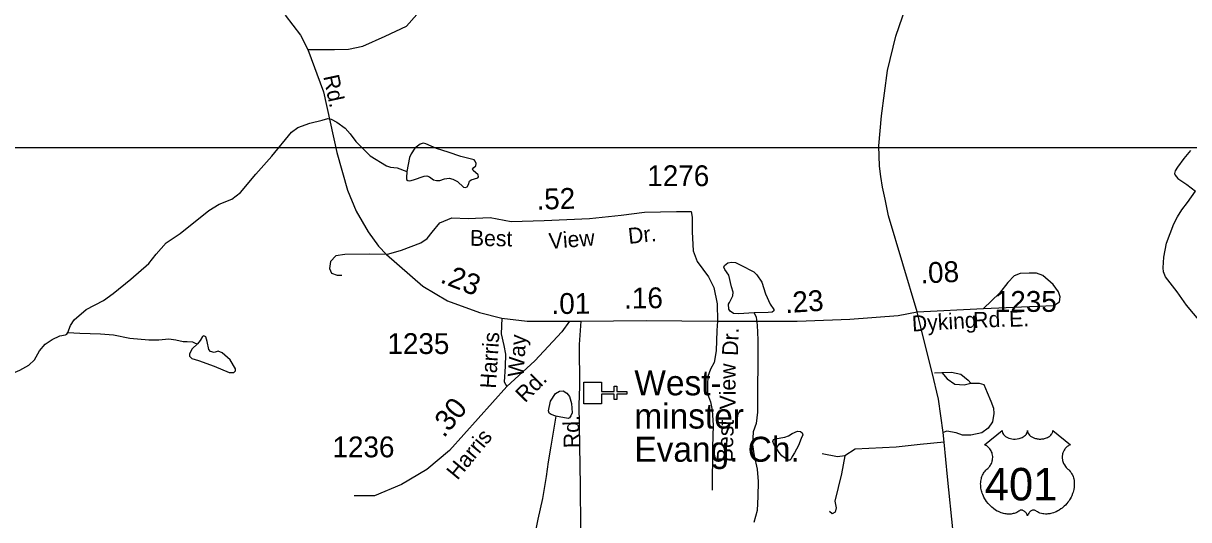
# Model space of a CAD drawing. Extents: x 2126262 to 2293712, y 749403 to 919119.
# Drawn here: x 2202685 to 2209676, y 864779 to 867756 of the extents above; entities that cross this region are included whole.
import ezdxf

# ---------------------------------------------------------------- set-up
doc = ezdxf.new("R2010")
doc.units = 0
for name, color, linetype in [('Exist Cultural Church CELL', 7, 'Continuous'), ('Exist Cultural Church Label', 7, 'Continuous'), ('Exist Hydrographic Creek Single Shore', 7, 'Continuous'), ('Exist Hydrographic Lake Shore', 7, 'Continuous'), ('Exist Hydrographic Misc Water Feature', 7, 'Continuous'), ('Exist Hydrographic Pond Under 1500 Sq Ft', 7, 'Continuous'), ('Exist Road Non-System Type 51', 7, 'Continuous'), ('Exist Road Non-System Type 51 Label', 7, 'Continuous'), ('Exist Road Primary US Attributed', 7, 'Continuous'), ('Exist Road Primary US Shield CELL', 7, 'Continuous'), ('Exist Road Primary US Shield Number Label', 7, 'Continuous'), ('Exist Road Secondary Mileage Hundredths English Label', 7, 'Continuous'), ('Exist Road Secondary Type 41 Attributed', 7, 'Continuous'), ('Exist Road Secondary Type 51 Attributed', 7, 'Continuous'), ('Exist Road Secondary Type 51 Label', 7, 'Continuous'), ('Exist Road Secondary Type 51 Number Label', 7, 'Continuous'), ('Map Preparation Inset Cut Line', 7, 'Continuous')]:
    doc.layers.add(name, color=color, linetype=linetype)

msp = doc.modelspace()

# ---------------------------------------------------------------- linework, layer by layer
at = {"layer": 'Exist Cultural Church CELL'}
msp.add_lwpolyline([(2206153.5, 865604), (2206153.6, 865547), (2206229.7, 865547), (2206229.7, 865579), (2206245.7, 865579), (2206245.7, 865547), (2206305.9, 865547), (2206305.9, 865531), (2206245.7, 865531), (2206245.7, 865499), (2206229.7, 865499), (2206229.7, 865531), (2206153.6, 865531), (2206153.5, 865473.4), (2206047, 865473.4), (2206047, 865604)], close=True, dxfattribs=at)
at = {"layer": 'Exist Hydrographic Creek Single Shore'}
msp.add_lwpolyline([(2209798.7, 865784.6), (2209789.3, 865885.7), (2209777.3, 865916.4), (2209746.6, 865964.6), (2209663.5, 866064.8), (2209607.6, 866144.7), (2209537.6, 866234.5), (2209524.5, 866265.2), (2209523.4, 866288.2), (2209527.7, 866353.4), (2209543.1, 866437.7), (2209586.8, 866553.8), (2209608.7, 866595.4), (2209635, 866637), (2209668.9, 866681.9), (2209718.2, 866748.7)], dxfattribs=at)
at = {"layer": 'Exist Hydrographic Lake Shore'}
msp.add_lwpolyline([(2209687.4, 866992.4), (2209648, 866945.3), (2209608.6, 866893.8), (2209594.4, 866871.4), (2209592.2, 866855), (2209595.5, 866844), (2209611.9, 866825.4), (2209665.5, 866789.2), (2209718.2, 866748.7)], dxfattribs=at)
at = {"layer": 'Exist Hydrographic Misc Water Feature'}
for points in [[(2202950.8, 865900.6), (2202966.9, 865943.3), (2202989, 865978), (2203061.6, 866039.6), (2203165.7, 866093.2), (2203224.1, 866135.9), (2203329.8, 866221.1), (2203436.8, 866315.1), (2203481, 866371.9), (2203540.9, 866439.8), (2203626.1, 866495), (2203796.6, 866632.4), (2203859.7, 866670.3), (2203935.4, 866700.3), (2203987.5, 866741.3), (2204079, 866851.8), (2204174.8, 866958.5), (2204293, 867103.1), (2204331.3, 867130.4), (2204403.5, 867156.7), (2204478.5, 867175.3), (2204512.3, 867184.1), (2204532, 867180.8), (2204565.9, 867163.3), (2204616.3, 867126.1), (2204645.8, 867093.2), (2204679.8, 867046.1), (2204765.1, 866960.7), (2204862.6, 866900.5), (2204887.7, 866892.8), (2204927.1, 866888.4), (2204986, 866866.5)], [(2207069.7, 866018.5), (2207080.6, 865993.3), (2207087.2, 865946.2), (2207090.5, 865856.4), (2207089.4, 865424), (2207080.6, 865356.1), (2207063.1, 865305.7), (2207059.8, 865227.9), (2207068.6, 865161.1), (2207088.3, 865081.2), (2207092.7, 865008.4), (2207090.5, 864918.6), (2207088.3, 864833.2), (2207067.5, 864760.9)], [(2202562.1, 865568.2), (2202565.2, 865599.7), (2202576.3, 865625), (2202607.8, 865651.8), (2202664.6, 865675.5), (2202718.3, 865705.5), (2202751.4, 865737.1), (2202781.4, 865790.8), (2202816.1, 865831.8), (2202857.1, 865860.2), (2202902.9, 865880.7), (2202938.2, 865886.4), (2202946.1, 865891.2), (2202950.8, 865900.6)], [(2202950.8, 865900.6), (2203023.4, 865897.5), (2203148.1, 865894.3), (2203225.4, 865888), (2203323.2, 865867.5), (2203436.8, 865856.4), (2203496.8, 865856.4), (2203558.3, 865862.8), (2203599.3, 865858), (2203643.5, 865847), (2203667.2, 865847), (2203700.3, 865845.4), (2203716.1, 865837.5), (2203730.3, 865832.8)], [(2205878.8, 865399.3), (2205850.4, 865220.2), (2205832.9, 865125.3), (2205821.9, 865037.7), (2205798.9, 864906.2), (2205770.5, 864782.1), (2205749.7, 864670.3)]]:
    msp.add_lwpolyline(points, dxfattribs=at)
for points in [[(2207069.7, 866018.5), (2206974.5, 866012.6), (2206946, 866014.8), (2206925.2, 866029), (2206916.4, 866042.2), (2206915.3, 866071.7), (2206920.8, 866080.5), (2206940.5, 866122.1), (2206942.7, 866142.9), (2206932.9, 866174.7), (2206916.4, 866244.8), (2206893.5, 866278.7), (2206886.9, 866294.1), (2206891.3, 866302.8), (2206912.1, 866318.2), (2206934, 866322.5), (2206958, 866320.3), (2206989.8, 866305), (2207067.5, 866264.5), (2207086.1, 866248.1), (2207114.5, 866203.2), (2207137.5, 866133.1), (2207164.9, 866070.7), (2207187.9, 866040), (2207187.9, 866031.2), (2207178, 866023.6), (2207152.9, 866020.3)], [(2203730.3, 865832.8), (2203698.1, 865802.8), (2203680.7, 865774.3), (2203680.7, 865758.6), (2203696.5, 865744.4), (2203736, 865733.3), (2203829.1, 865700.1), (2203919, 865660.7), (2203947.4, 865660.7), (2203956.9, 865671.7), (2203958.4, 865684.4), (2203925.3, 865736.5), (2203878, 865779.1), (2203854.3, 865788.6), (2203829.1, 865782.2), (2203807, 865787), (2203797.5, 865799.6), (2203788, 865847), (2203780.1, 865875.4), (2203767.5, 865881.7), (2203759.6, 865877), (2203745.4, 865853.3)], [(2205878.8, 865399.3), (2205851.5, 865409.2), (2205839.4, 865417.9), (2205835.1, 865432.1), (2205848.2, 865490.2), (2205877.7, 865536.2), (2205901.8, 865550.4), (2205922.6, 865551.5), (2205945.6, 865537.3), (2205960.9, 865516.5), (2205974.1, 865474.9), (2205977.3, 865420.1), (2205969.7, 865401.5), (2205962, 865390.5), (2205954.4, 865386.2), (2205899.6, 865396)], [(2207220, 865181.4), (2207188.3, 865232.1), (2207181, 865248.3), (2207184.7, 865259.3), (2207195, 865264.5), (2207253, 865272.6), (2207275.1, 865282.1), (2207296.4, 865296.1), (2207328.8, 865309.4), (2207347.9, 865307.9), (2207357.4, 865299.1), (2207360.4, 865286.6), (2207352.3, 865266), (2207334.6, 865223.3), (2207310.4, 865180.6), (2207296.4, 865158.6), (2207290.5, 865143.1), (2207283.9, 865136.5), (2207275.8, 865135), (2207260.4, 865144.6), (2207236.1, 865161.5)]]:
    msp.add_lwpolyline(points, close=True, dxfattribs=at)
at = {"layer": 'Exist Hydrographic Pond Under 1500 Sq Ft'}
msp.add_lwpolyline([(2204986, 866866.5), (2204983.7, 866829.3), (2204983.7, 866819.4), (2204991.4, 866812.9), (2205003.4, 866811.8), (2205026.4, 866816.1), (2205089.9, 866839.1), (2205105.2, 866841.3), (2205121.6, 866835.9), (2205145.7, 866817.2), (2205164.3, 866812.9), (2205182.9, 866812.9), (2205212.5, 866822.7), (2205238.7, 866826), (2205261.7, 866821.6), (2205290.2, 866807.4), (2205325.2, 866773.4), (2205337.2, 866770.1), (2205347.1, 866775.6), (2205354.8, 866788.8), (2205361.3, 866809.6), (2205371.2, 866817.2), (2205411.7, 866828.2), (2205416, 866835.9), (2205412.8, 866846.8), (2205384.3, 866872), (2205379.9, 866880.8), (2205386.5, 866890.6), (2205398.5, 866900.5), (2205400.7, 866915.8), (2205396.3, 866928.9), (2205389.8, 866936.6), (2205308.8, 866957.4), (2205233.3, 866982.6), (2205164.3, 867004.5), (2205099.7, 867033), (2205083.3, 867036.3), (2205064.7, 867030.8), (2205034.1, 867006.7), (2205011.1, 866973.8), (2205002.3, 866950.8)], close=True, dxfattribs=at)
at = {"layer": 'Exist Road Non-System Type 51'}
msp.add_line((2208151.5, 865659.7), (2208195.7, 865660.6), dxfattribs=at)
for points in [[(2204391.4, 867599.1), (2204551, 867598.5), (2204634.7, 867601.3), (2204721.1, 867618.1), (2204855, 867679.5), (2204983.3, 867738.1), (2205044.7, 867807.9), (2205094.9, 867888.9), (2205114.4, 867994.9), (2205106, 868031.2), (2205122.8, 868084.3), (2205159, 868103.8), (2205198.1, 868106.6), (2205231.5, 868075.9)], [(2204863.9, 866369.2), (2204760.9, 866371), (2204614.4, 866369.6), (2204558.6, 866361.2), (2204528, 866326.3), (2204522.4, 866284.4), (2204533.5, 866256.5), (2204568.4, 866245.3), (2204596.3, 866245.3)], [(2208446, 866044.6), (2208674, 866055.1), (2208867.9, 866063.4), (2208901.3, 866085.8), (2208904.5, 866115.4), (2208894.7, 866146.1), (2208862.6, 866189.4), (2208801.3, 866242.5), (2208763.6, 866256.4), (2208719, 866257.8), (2208664.6, 866255), (2208628.4, 866241.1), (2208590.7, 866202), (2208540.5, 866136.4), (2208446, 866044.6)], [(2205555.6, 865987.9), (2205552.3, 865894.3), (2205567.6, 865823.1), (2205577.4, 865771.5), (2205574.6, 865697.5), (2205569, 865605.4), (2205584.9, 865577)], [(2206848.8, 865969.5), (2206846.3, 865913), (2206841.3, 865790.9), (2206828.9, 865721.2), (2206806.5, 865681.3), (2206791.6, 865636.5), (2206789.1, 865589.2), (2206789.1, 865534.4), (2206806.5, 865484.6), (2206816.4, 865434.8), (2206823.9, 865345.1), (2206818.9, 865213.1), (2206816.4, 864956.5)], [(2208195.7, 865660.6), (2208252.9, 865663.4), (2208308.7, 865652.2), (2208353.3, 865615.9), (2208368.7, 865597.8)], [(2208195.7, 865660.6), (2208226.4, 865624.3), (2208273.8, 865592.2), (2208329.6, 865588), (2208368.7, 865597.8)], [(2208368.7, 865597.8), (2208418.9, 865597.8), (2208446.8, 865589.4), (2208467.7, 865541.9), (2208490, 865488.9), (2208505.3, 865447), (2208506.7, 865414.9), (2208499.8, 865366.1), (2208473.3, 865328.4), (2208435.6, 865300.5), (2208368.7, 865286.5), (2208318.5, 865285.1), (2208282.2, 865300.5), (2208225, 865310.2), (2208203.1, 865302.4)], [(2208210, 865243.2), (2208065.4, 865230.2), (2207920.4, 865213.4), (2207757.2, 865205.1), (2207676.3, 865200.9), (2207613.6, 865161.8)], [(2207613.6, 865161.8), (2207568.9, 865154.8), (2207478.3, 865174.3)], [(2207613.6, 865161.8), (2207592.6, 865052.9), (2207553.6, 864890.1), (2207562, 864849.6), (2207555, 864824.5), (2207538.3, 864813.3), (2207521.5, 864828.7)]]:
    msp.add_lwpolyline(points, dxfattribs=at)
at = {"layer": 'Exist Road Primary US Attributed'}
for points in [[(2208046.5, 866026.2), (2207876.2, 866601.6), (2207855.5, 866701.4), (2207839.5, 866773.7), (2207829.5, 866837.6), (2207821.8, 866898.6), (2207816.6, 867021.8), (2207833.4, 867200.8), (2207869.8, 867471.9), (2207919, 867678.1), (2207998.2, 867906.3), (2208073.5, 868119.8), (2208262.7, 868720.9), (2208447.5, 869268.1), (2208599.4, 869748.4), (2208654.5, 869926.3)], [(2208505.3, 862529), (2208485.8, 862776.7), (2208449.5, 863092), (2208421.6, 863354.1), (2208394.4, 863571.5), (2208383.2, 863692.7), (2208372.1, 863841), (2208366.5, 863923.4), (2208351.2, 864025.3), (2208337.2, 864128.3), (2208318.6, 864287.3), (2208289.4, 864487.6), (2208262.9, 864704), (2208229.6, 865036.6), (2208210, 865243.2), (2208203.1, 865302.4), (2208175.2, 865502), (2208138.2, 865661.3), (2208079.9, 865890.8), (2208046.5, 866026.2)]]:
    msp.add_lwpolyline(points, dxfattribs=at)
at = {"layer": 'Exist Road Primary US Shield CELL'}
msp.add_lwpolyline([(2208557, 865312.9), (2208557.3, 865308.5), (2208558.4, 865303.3), (2208559.2, 865300.6), (2208561.6, 865295.5), (2208565.6, 865289.4), (2208571.3, 865283.4), (2208577.6, 865278.2), (2208581.9, 865275.4), (2208589.1, 865271.5), (2208597.3, 865268.1), (2208606.5, 865265.5), (2208615.9, 865263.6), (2208626.1, 865262.4), (2208636.2, 865262.2), (2208647.1, 865263.1), (2208659.2, 865265.4), (2208664.7, 865266.8), (2208671, 865269), (2208676.7, 865271.4), (2208683.1, 865274.7), (2208688.2, 865278), (2208692.1, 865280.9), (2208697.8, 865286.3), (2208702.3, 865291.9), (2208704.2, 865295), (2208705.8, 865298), (2208708, 865304.5), (2208708.7, 865307.3), (2208709.1, 865313.2), (2208709.5, 865308.2), (2208710, 865305.1), (2208710.8, 865302.1), (2208712, 865298.9), (2208714.3, 865294.4), (2208716.8, 865290.6), (2208721.6, 865285), (2208724.5, 865282.3), (2208727.2, 865280.1), (2208734.4, 865275.1), (2208742.9, 865270.9), (2208747, 865269), (2208751.3, 865267.5), (2208756.7, 865265.9), (2208762.3, 865264.6), (2208767.8, 865263.6), (2208773.4, 865262.8), (2208779.2, 865262.4), (2208783.9, 865262.2), (2208789.7, 865262.3), (2208795, 865262.6), (2208800.5, 865263.3), (2208806.5, 865264.3), (2208811.3, 865265.3), (2208817.7, 865267), (2208823.5, 865269.1), (2208828.6, 865271.3), (2208835.2, 865274.7), (2208840.5, 865278.1), (2208844.4, 865281.2), (2208849.1, 865285.5), (2208853.5, 865290.6), (2208856, 865294.3), (2208857.9, 865298.1), (2208859.5, 865302.1), (2208860.6, 865306.4), (2208861.1, 865310.1), (2208861.2, 865313.3), (2208967.5, 865228.6), (2208965, 865227.6), (2208959.2, 865224.8), (2208954.6, 865222.1), (2208947.3, 865217), (2208944.2, 865214.1), (2208941, 865211.2), (2208938.1, 865208.1), (2208935.6, 865205.1), (2208932.5, 865200.8), (2208929.7, 865196.6), (2208927.1, 865191.8), (2208925.1, 865187.8), (2208921.8, 865179.2), (2208920.2, 865173.8), (2208919.2, 865169.2), (2208918, 865159.8), (2208917.7, 865155.2), (2208917.7, 865150.8), (2208917.9, 865146.1), (2208918.4, 865141.5), (2208919.2, 865136.8), (2208919.9, 865132.7), (2208921.2, 865127.6), (2208923.1, 865121.7), (2208925.4, 865116), (2208930.3, 865106.8), (2208936.6, 865097.3), (2208941, 865092.1), (2208945.4, 865087.5), (2208952, 865082), (2208955.5, 865078.9), (2208959.6, 865074.8), (2208966.2, 865067.1), (2208968.9, 865063.4), (2208971.7, 865059.3), (2208974.2, 865055.1), (2208976.7, 865050.6), (2208978.7, 865046.7), (2208982.4, 865037.6), (2208985.2, 865028.7), (2208986.4, 865024), (2208988.4, 865013.6), (2208989.2, 865008.5), (2208990, 864998.3), (2208990, 864986), (2208989.1, 864974.3), (2208986.9, 864960.7), (2208985, 864952.5), (2208982.3, 864943), (2208979.6, 864934.8), (2208974.7, 864922.7), (2208970.4, 864913.9), (2208964.8, 864903.6), (2208961, 864897.4), (2208956.5, 864890.7), (2208950.9, 864883.1), (2208944.4, 864874.9), (2208936.6, 864866.3), (2208930.2, 864860), (2208921.9, 864852.5), (2208916.9, 864848.4), (2208909.8, 864843), (2208900, 864836.5), (2208890.3, 864830.9), (2208882.1, 864826.7), (2208874.8, 864823.5), (2208865.4, 864820), (2208849.7, 864815.6), (2208844, 864814.4), (2208837.2, 864813.4), (2208830.9, 864812.8), (2208824.7, 864812.4), (2208816.4, 864812.4), (2208808.2, 864813), (2208800.4, 864814.2), (2208792.3, 864815.9), (2208783.8, 864818.4), (2208776.2, 864821.4), (2208768.4, 864825.2), (2208755.2, 864833.5), (2208751.4, 864835.5), (2208749.3, 864836.1), (2208744.2, 864836.3), (2208739.4, 864835.3), (2208734.5, 864833.4), (2208731.6, 864831.8), (2208727.7, 864829.2), (2208724.7, 864826.9), (2208721, 864823.4), (2208718.5, 864820.5), (2208716.6, 864818.3), (2208712.9, 864812.4), (2208711.6, 864809.7), (2208710.2, 864806.1), (2208709, 864800.8), (2208707.3, 864807.5), (2208705.4, 864811.9), (2208703.1, 864815.6), (2208700.7, 864818.9), (2208697, 864823.2), (2208693.7, 864826.4), (2208689.7, 864829.7), (2208685.4, 864832.3), (2208682, 864834), (2208678.9, 864835.2), (2208675, 864836.2), (2208671.9, 864836.4), (2208669.3, 864836.3), (2208665.8, 864835.5), (2208661, 864832.1), (2208656.4, 864828.9), (2208651.5, 864825.9), (2208645.6, 864822.7), (2208641.2, 864820.7), (2208636.1, 864818.7), (2208630.1, 864816.7), (2208623.5, 864815), (2208616.8, 864813.7), (2208610.9, 864812.7), (2208604.6, 864812.2), (2208598.9, 864812), (2208592.9, 864812), (2208587.3, 864812.5), (2208580.9, 864813), (2208572.8, 864814.2), (2208566.2, 864815.7), (2208559.1, 864817.6), (2208551.9, 864819.9), (2208544.2, 864822.8), (2208534.5, 864827), (2208527.8, 864830.5), (2208517.2, 864836.6), (2208504.8, 864845.2), (2208495.4, 864852.8), (2208488.5, 864859), (2208478.4, 864869.3), (2208472.5, 864876), (2208463.2, 864888.1), (2208457.2, 864896.8), (2208453.4, 864903.2), (2208447.7, 864913.5), (2208444.6, 864920), (2208440.6, 864929.4), (2208437.4, 864938), (2208434.8, 864946.2), (2208433.4, 864951.4), (2208431.4, 864960.5), (2208430.1, 864967), (2208428.9, 864975.8), (2208428.3, 864985.2), (2208428.2, 864993.8), (2208428.4, 865000.9), (2208429.2, 865009.3), (2208430.6, 865018.1), (2208432.3, 865025.7), (2208433.8, 865031.2), (2208436.1, 865037.9), (2208439.1, 865045.2), (2208442.6, 865052.2), (2208446, 865058.1), (2208450.2, 865064.4), (2208454.3, 865069.7), (2208459.7, 865075.6), (2208465.4, 865081), (2208470.6, 865085.2), (2208476.7, 865091.2), (2208479.9, 865094.9), (2208483.8, 865100), (2208486.8, 865104.7), (2208489.3, 865108.9), (2208492.5, 865115.1), (2208494.5, 865119.8), (2208496.9, 865126.9), (2208498.1, 865131.9), (2208499.4, 865138.4), (2208500.2, 865144.5), (2208500.5, 865152.1), (2208500.3, 865158.4), (2208499.5, 865165.7), (2208498.1, 865172.8), (2208496.5, 865178.9), (2208493.8, 865185.9), (2208491.4, 865191.1), (2208487.3, 865198.1), (2208482.8, 865204.5), (2208478.1, 865209.8), (2208473.4, 865214.5), (2208468.9, 865218), (2208464.6, 865221.1), (2208459.2, 865224.4), (2208454, 865227), (2208450.7, 865228.3)], close=True, dxfattribs=at)
at = {"layer": 'Exist Road Secondary Type 41 Attributed'}
msp.add_line((2208046.5, 866026.2), (2208446, 866044.6), dxfattribs=at)
at = {"layer": 'Exist Road Secondary Type 51 Attributed'}
for points in [[(2204255.6, 867805), (2204348.2, 867684.2), (2204391.4, 867599.1), (2204485.6, 867345.7), (2204566.3, 866981.8), (2204628.9, 866755.2), (2204681.9, 866628.2), (2204754.4, 866505.3), (2204815.1, 866419.5), (2204863.9, 866369.2)], [(2204863.9, 866369.2), (2204952.6, 866394.3), (2205068.7, 866438.6), (2205108.5, 866465.1), (2205138.4, 866502.8), (2205184.5, 866559.3), (2205255.6, 866588.6), (2205353.2, 866585.8), (2205485.3, 866590.2), (2205612.2, 866567.8), (2205808.8, 866573.4), (2206081.5, 866584.6), (2206272, 866604.1), (2206411.5, 866623.7)], [(2206411.5, 866623.7), (2206603.9, 866626.5), (2206691.8, 866626.5), (2206697.4, 866593), (2206697.4, 866505), (2206704.4, 866390.6), (2206728.1, 866326.4), (2206794.8, 866234.9), (2206826.9, 866172.1), (2206846.4, 866073), (2206848.8, 865969.5)], [(2204863.9, 866369.2), (2205081.2, 866179.4), (2205229.7, 866090.8), (2205422.1, 866021), (2205555.6, 865987.9), (2205707.6, 865969.7), (2205961.1, 865969.7)], [(2206848.8, 865969.5), (2207327.8, 865969.4), (2207381.6, 865972), (2207643.7, 865980.4), (2207933.8, 866004.2), (2208046.5, 866026.2)], [(2205961.1, 865969.7), (2205915.7, 865905.5), (2205753, 865731.3), (2205584.9, 865577), (2205241.8, 865194.6), (2205106.5, 865078.7), (2204953.1, 864989.4), (2204791.3, 864922.4), (2204668.6, 864922.4)], [(2206029.8, 865969.7), (2206019.7, 865830.3), (2206021.1, 865580.4), (2206016.9, 865466), (2206024.6, 864982.3), (2206027.4, 864733.8), (2206007.8, 864421), (2205989.7, 864260.5), (2205962.5, 864113.2), (2205867.6, 863908), (2205802.1, 863744.7), (2205795.1, 863660.9), (2205798.6, 863561.1), (2205826.5, 863483), (2205848.8, 863417.4)], [(2205961.1, 865969.7), (2206029.8, 865969.7)], [(2206029.8, 865969.7), (2206420.6, 865973.7), (2206848.8, 865969.5)]]:
    msp.add_lwpolyline(points, dxfattribs=at)
at = {"layer": 'Map Preparation Inset Cut Line'}
msp.add_lwpolyline([(2221398.3, 867008), (2199861.2, 867008), (2199861.2, 844871.7), (2221398.3, 844871.7)], close=True, dxfattribs=at)

# ---------------------------------------------------------------- texts
at = {"layer": 'Exist Cultural Church Label'}
for s, p in [('West-', (2206350.6, 865524.5)), ('minster', (2206350.6, 865325.3)), ('Evang. Ch.', (2206350.6, 865126.1))]:
    msp.add_text(s, height=150, dxfattribs=at).set_placement(p)
at = {"layer": 'Exist Road Non-System Type 51 Label'}
for s, rotation, p in [('Harris', 86.31129, (2205519.3, 865563.2)), ('Way', 86.31129, (2205685.6, 865632.3)), ('Dr.', 87.73883, (2206971.2, 865760)), ('View', 90, (2206957.5, 865440.1)), ('Best', 88.15426, (2206939.3, 865122.5))]:
    msp.add_text(s, height=95, rotation=rotation, dxfattribs=at).set_placement(p)
at = {"layer": 'Exist Road Primary US Shield Number Label'}
msp.add_text('401', height=195, dxfattribs=at).set_placement((2208453.1, 864894.2))
at = {"layer": 'Exist Road Secondary Mileage Hundredths English Label'}
for s, rotation, p in [('.52', 1.43574, (2205764.8, 866638.1)), ('.23', 338.65428, (2205179.8, 866203.4)), ('.08', 2.64241, (2208069, 866194.9)), ('.16', 0.7055, (2206290.1, 866044.5)), ('.23', 3.83304, (2207257.3, 866017.2)), ('.01', 0.45239, (2205854.1, 866012)), ('.30', 50.59946, (2205208, 865265))]:
    msp.add_text(s, height=125, rotation=rotation, dxfattribs=at).set_placement(p)
at = {"layer": 'Exist Road Secondary Type 51 Label'}
for s, rotation, p in [('Rd.', 282.11028, (2204483.6, 867437.1)), ('Best', 359.02765, (2205363.6, 866421.6)), ('View', 4.50587, (2205840.8, 866401.9)), ('Dr.', 5.9225, (2206317.9, 866432.5)), ('Dyking', 3.47623, (2208018.7, 865907)), ('Rd.', 2.33954, (2208385.6, 865928.2)), ('E.', 2.33954, (2208600.4, 865934.8)), ('Rd.', 45.26889, (2205694.7, 865475.6)), ('Rd.', 91.20571, (2206022.5, 865208.8)), ('Harris', 50.59946, (2205288.8, 865011.8))]:
    msp.add_text(s, height=95, rotation=rotation, dxfattribs=at).set_placement(p)
at = {"layer": 'Exist Road Secondary Type 51 Number Label'}
for s, p in [('1276', (2206428.1, 866779.1)), ('1235', (2208513.3, 866025)), ('1235', (2204868.8, 865772.3)), ('1236', (2204539.4, 865152.7))]:
    msp.add_text(s, height=125, dxfattribs=at).set_placement(p)

doc.saveas('drawing.dxf')
